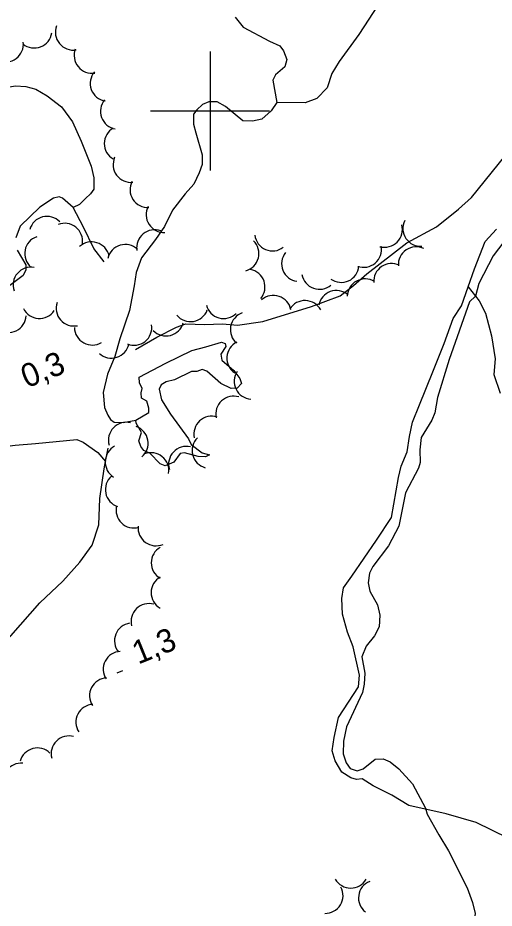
# Model space of a CAD drawing. Extents: x 362852 to 366875, y 5563573 to 5566479.
# Drawn here: x 363367.7 to 363447.8, y 5565066 to 5565215.6 of the extents above; entities that cross this region are included whole.
import ezdxf

# ---------------------------------------------------------------- set-up
doc = ezdxf.new("R2010")
doc.units = 0
for name, color, linetype in [('Niveau 2', 7, 'Continuous'), ('Niveau 22', 7, 'Continuous'), ('Niveau 3', 7, 'Continuous'), ('Niveau 4', 7, 'Continuous'), ('Niveau 44', 7, 'Continuous'), ('Niveau 61', 7, 'Continuous')]:
    doc.layers.add(name, color=color, linetype=linetype)

msp = doc.modelspace()

# ---------------------------------------------------------------- linework, layer by layer
at = {"layer": 'Niveau 2'}
for points in [[(363449.4, 5565177.99), (363447.62, 5565175.67), (363445.21, 5565170.97), (363444.63, 5565168.85), (363443.61, 5565167.91), (363440.22, 5565158.22), (363438.27, 5565151.82), (363437.79, 5565149.24), (363437.3, 5565148.03), (363435.52, 5565145.09), (363435.26, 5565143.03), (363435.33, 5565140.93), (363435.05, 5565139.94), (363432.89, 5565135.84), (363431.74, 5565130.21), (363430, 5565126.91), (363427.39, 5565123.43), (363426.79, 5565122.31), (363426.58, 5565120.71), (363426.88, 5565119.27), (363428.15, 5565116.98), (363428.56, 5565115.27), (363428.45, 5565113.29), (363427.63, 5565111.81), (363426.24, 5565110.04), (363425.55, 5565108.25), (363426.02, 5565105.5), (363425.9, 5565103.69), (363425.63, 5565102.26), (363422.97, 5565096.5), (363422.42, 5565094.08), (363422.38, 5565091.93), (363422.88, 5565090.45), (363423.59, 5565089.49), (363424.76, 5565089.11), (363425.74, 5565089.46), (363427.76, 5565091.06), (363429.11, 5565091.12), (363430.32, 5565090.63), (363431.77, 5565089.42), (363434.07, 5565086.93)], [(363434.07, 5565086.93), (363436.23, 5565082.83), (363436.53, 5565081.82), (363438.5, 5565078.32), (363440.11, 5565075.68), (363443.22, 5565069.46), (363444.15, 5565066.97), (363444.6, 5565065.15), (363444.27, 5565062.63), (363443.76, 5565061.16), (363443.86, 5565057.19), (363444.88, 5565052.23), (363444.7, 5565050.58), (363444.26, 5565050.28), (363440.67, 5565050.77), (363435.12, 5565052.21), (363429.27, 5565053.14), (363424.5, 5565053.77), (363421, 5565053.41)]]:
    msp.add_lwpolyline(points, dxfattribs=at)
at = {"layer": 'Niveau 22'}
for points in [[(363387.45, 5565159.88), (363391.06, 5565161.99), (363394.34, 5565163.63), (363395.91, 5565164.23), (363399.09, 5565164.12), (363402.11, 5565164.22), (363404.63, 5565164.02), (363408.86, 5565164.62), (363417.09, 5565167.15), (363421.88, 5565168.92), (363424.1, 5565170.67), (363426.35, 5565172.62), (363433.12, 5565177.82), (363438.11, 5565180.51), (363441.8, 5565183.48), (363443.97, 5565185.46), (363449.65, 5565192.45)], [(363450.11, 5565077.79), (363444.74, 5565080.42), (363439.73, 5565081.87), (363433.41, 5565083.27), (363430.59, 5565085.01), (363427.42, 5565086.57), (363425.6, 5565087.73), (363424.63, 5565087.62), (363423.69, 5565087.91), (363422.15, 5565088.9), (363421.06, 5565090.76), (363420.52, 5565092.48), (363420.85, 5565094.68), (363421.62, 5565098.08), (363424.96, 5565103.24), (363425.15, 5565105.2), (363424.07, 5565109.91), (363423.09, 5565112.38), (363422.26, 5565115.42), (363422.15, 5565118.06), (363422.47, 5565119.83), (363423.84, 5565121.79), (363428, 5565127.86), (363430.52, 5565131.65), (363431.69, 5565138.41), (363432.15, 5565140.3), (363433.14, 5565142.72), (363433.57, 5565145.28), (363434.06, 5565147.68), (363435.25, 5565150.58), (363437.44, 5565156.16), (363439.37, 5565160.9), (363440.87, 5565165.1), (363442.28, 5565167.26), (363443.39, 5565170.41), (363444.45, 5565173.44), (363446.26, 5565178.08), (363448.15, 5565180.13)], [(363443.39, 5565170.41), (363445.26, 5565168.06), (363446.33, 5565166.01), (363447.34, 5565162.19), (363447.96, 5565158.32), (363447.74, 5565155.72), (363448.79, 5565152.56)], [(363348.12, 5565093.58), (363349.01, 5565098.42), (363349.22, 5565101.93), (363349.44, 5565105.55), (363349.13, 5565113.04), (363348.59, 5565116.19), (363345.24, 5565123.26), (363343.13, 5565126.96), (363342.5, 5565129.96), (363342.34, 5565131.97), (363343.94, 5565134.9), (363346.2, 5565137.65), (363348.69, 5565139.51), (363352.2, 5565141.61), (363357.66, 5565142.72), (363360.15, 5565143), (363363.76, 5565143.38), (363367.25, 5565143.8), (363370.66, 5565144.11), (363377.6, 5565144.77), (363378.68, 5565144.35), (363381.14, 5565142.58), (363382.45, 5565141.08)], [(363348.12, 5565093.58), (363350.82, 5565096.78), (363356.95, 5565102.05), (363361.98, 5565107.4), (363366.5, 5565111.79), (363371.38, 5565117.35), (363375.25, 5565120.96), (363378.11, 5565124.16), (363380.17, 5565127.03), (363381.3, 5565130.46), (363381.46, 5565134.85), (363382.22, 5565139.86), (363382.45, 5565141.08), (363382.86, 5565143.3)]]:
    msp.add_lwpolyline(points, dxfattribs=at)
at = {"layer": 'Niveau 3'}
msp.add_line((363384.4, 5565105.57), (363385.36, 5565105.96), dxfattribs=at)
at = {"layer": 'Niveau 4'}
for points in [[(363424.3, 5565234.74), (363426.11, 5565230.6), (363427.82, 5565226.81), (363429.47, 5565224.68), (363429.93, 5565223.74), (363429.93, 5565222.23), (363428.27, 5565217.83), (363425.04, 5565212.84), (363421.71, 5565208.3), (363420.49, 5565206.28), (363419.68, 5565203.87), (363417.96, 5565202.07), (363416.02, 5565201.37), (363411.21, 5565201.41)], [(363404.24, 5565215.75), (363405.58, 5565214.05), (363410.02, 5565211.71), (363411.73, 5565210.92), (363412.38, 5565210.12), (363412.93, 5565208.66), (363412.59, 5565207.39), (363411.02, 5565206.04), (363410.57, 5565205.16), (363411.21, 5565201.41), (363410.29, 5565200.02), (363408.74, 5565198.62), (363407.13, 5565198.26), (363405.53, 5565198.34), (363402.63, 5565200.76), (363401.23, 5565201.55), (363399.8, 5565201.52), (363398.73, 5565201.07), (363397.79, 5565200.18), (363397.23, 5565199.43), (363397.24, 5565197.75), (363397.59, 5565196.32), (363398.7, 5565192.64), (363398.69, 5565191.01), (363398.16, 5565189.59), (363397.26, 5565187.71), (363395.82, 5565186.04), (363393.7, 5565183.33), (363392.35, 5565180.56), (363390.81, 5565178.41), (363388.47, 5565175.3), (363387.56, 5565172.84), (363387.25, 5565170.58), (363386.46, 5565166.48), (363384.83, 5565161.71), (363384.01, 5565158.73), (363382.75, 5565155.75), (363382.03, 5565152.69), (363382.27, 5565150.16), (363382.81, 5565148.88), (363383.25, 5565148.12), (363383.87, 5565147.69), (363385.4, 5565147.64), (363387.53, 5565148.01)], [(363365.3, 5565203.87), (363367.29, 5565204.2), (363369.03, 5565204.12), (363370.73, 5565203.64), (363372.63, 5565202.55), (363375, 5565200.66), (363376.86, 5565198.17), (363378.35, 5565194.91), (363379.99, 5565190.7), (363380.49, 5565188.77), (363380.49, 5565186.83), (363379.92, 5565186.09), (363379.07, 5565185.29), (363378.03, 5565184.28), (363377, 5565183.77)], [(363382.18, 5565174.65), (363380.47, 5565176.88), (363378.7, 5565180.46), (363377, 5565183.77), (363375.21, 5565185.34), (363374.62, 5565185.54), (363373.7, 5565185.34), (363371.39, 5565183.81), (363368.07, 5565180.65), (363367.34, 5565178.65)], [(363367.57, 5565176.61), (363369.04, 5565174.15), (363369.04, 5565173.27), (363368.56, 5565172.32), (363365.68, 5565170.16)], [(363388.06, 5565155.27), (363392.55, 5565157.59), (363396.97, 5565159.76), (363399.29, 5565160.36), (363401.92, 5565161.14), (363402.52, 5565160.9), (363402.67, 5565160.39), (363401.83, 5565159.1), (363402, 5565158.1), (363403.99, 5565156.36), (363405.04, 5565155.05), (363405.27, 5565154.2), (363404.54, 5565153.39), (363403.55, 5565153.36), (363401.82, 5565154.2), (363399.44, 5565156.28), (363398.7, 5565156.53), (363397.78, 5565156.2), (363396.89, 5565156.21), (363394.03, 5565154.82), (363392.6, 5565154.47), (363391.81, 5565153.96), (363391.43, 5565153.23), (363391.86, 5565151.46), (363393.38, 5565149.02), (363396.38, 5565144.88), (363396.84, 5565143.94), (363398.69, 5565142.52), (363399.89, 5565142.21), (363399.22, 5565141.86), (363398, 5565141.92), (363395.73, 5565142.54), (363394.97, 5565142.41), (363393.89, 5565140.95), (363392.45, 5565140.34), (363391.61, 5565140.68), (363389.86, 5565142.46), (363388.86, 5565142.92), (363388.38, 5565143.6), (363388.05, 5565144.53), (363388.46, 5565145.95), (363387.6, 5565147.54), (363387.53, 5565148.01), (363389.69, 5565149.3), (363389.69, 5565150.05), (363389.38, 5565151.24), (363388.48, 5565151.74), (363388.43, 5565152.6), (363388.61, 5565153.36), (363388.15, 5565154.3), (363388.06, 5565155.27)]]:
    msp.add_lwpolyline(points, dxfattribs=at)
at = {"layer": 'Niveau 44'}
for centre, start, end in [((363377.01, 5565213.21), 158.895, 278.8729), ((363370.44, 5565213.58), 231.0158, 350.9938), ((363365.62, 5565211.21), 246.801, 6.7789), ((363380.15, 5565209.32), 158.895, 278.8729), ((363382.86, 5565204.63), 140.1457, 260.1236), ((363384.58, 5565199.93), 140.1457, 260.1236), ((363385.22, 5565194.51), 119.5881, 239.5661), ((363386.71, 5565190.99), 156.1047, 276.0826), ((363389.55, 5565186.77), 152.9672, 272.9451), ((363392.26, 5565182.57), 152.9672, 272.9451), ((363372.59, 5565179.27), 44.3541, 164.3321), ((363435.44, 5565180.24), 153.8518, 273.8298), ((363375.57, 5565178.12), 351.7022, 111.6802), ((363390.66, 5565177.02), 69.6291, 189.607), ((363429.34, 5565180.08), 255.3036, 15.2815), ((363371.84, 5565176.02), 109.1678, 229.1457), ((363410.51, 5565179.47), 187.164, 307.142), ((363380.09, 5565174.99), 12.5979, 132.5759), ((363385.76, 5565174.55), 47.0515, 167.0294), ((363405.23, 5565176.03), 285.5745, 45.5525), ((363425.82, 5565176.71), 250.8491, 10.827), ((363434.66, 5565174.16), 64.1058, 184.0838), ((363415.04, 5565174.33), 141.8582, 261.8362), ((363422.06, 5565174.18), 234.429, 354.407), ((363430.52, 5565171.36), 64.1058, 184.0838), ((363369.88, 5565170.74), 79.3498, 199.3278), ((363406.25, 5565170.41), 319.4695, 79.4474), ((363418.41, 5565173.02), 190.1283, 310.1062), ((363426.08, 5565168.77), 58.4643, 178.4422), ((363421.24, 5565166.82), 49.6842, 169.6621), ((363410.65, 5565166), 11.1301, 131.1081), ((363415.97, 5565165.13), 28.1435, 148.1214), ((363371.32, 5565168.12), 206.2419, 326.2199), ((363377.12, 5565166.85), 161.1846, 281.1625), ((363396.73, 5565167.59), 219.8311, 339.8091), ((363402.3, 5565168.11), 194.5715, 314.5495), ((363366.08, 5565165.74), 236.7407, 356.7186), ((363406.42, 5565163.23), 109.3035, 229.2814), ((363380.2, 5565163.65), 181.2759, 301.2539), ((363387.22, 5565163.62), 248.3826, 8.3605), ((363392.6, 5565165.19), 224.4321, 344.41), ((363383.42, 5565161.45), 227.5724, 347.5504), ((363405.84, 5565158.45), 116.2333, 236.2113), ((363407.07, 5565154.56), 146.1966, 266.1746), ((363403.97, 5565149.07), 72.6043, 192.5823), ((363400.29, 5565145.69), 72.6043, 192.5823), ((363385.92, 5565144.67), 75.8714, 195.8493), ((363386.59, 5565144.15), 310.2782, 70.2561), ((363399.99, 5565142.93), 134.8395, 254.8174), ((363385.38, 5565141), 118.1316, 238.1095), ((363390.08, 5565139.56), 351.0469, 111.0249), ((363396.03, 5565140.62), 76.9412, 196.9191), ((363385.4, 5565136.37), 131.4265, 251.4044), ((363387.2, 5565132.92), 165.8035, 285.7814), ((363390.91, 5565129.91), 173.6945, 293.6725), ((363393.12, 5565124.05), 119.8562, 239.8342), ((363393.1, 5565119.05), 119.8562, 239.8342), ((363389.72, 5565114.21), 74.4008, 194.3788), ((363386.94, 5565110.95), 98.6927, 218.6707), ((363385.04, 5565106.16), 92.7088, 212.6868), ((363382.74, 5565101.72), 92.7088, 212.6868), ((363380.45, 5565097.27), 92.7088, 212.6868), ((363376.28, 5565091.97), 74.6655, 194.6434), ((363370.98, 5565089.95), 45.4022, 165.3801), ((363368.26, 5565087.39), 84.5902, 204.5681), ((363423.67, 5565072.39), 209.5873, 329.5652), ((363419.37, 5565068.14), 268.2551, 28.233), ((363427.97, 5565067.74), 111.9753, 231.9532)]:
    msp.add_arc(centre, 3, start, end, dxfattribs=at)
at = {"layer": 'Niveau 61'}
for p, q in [((363400, 5565210), (363400, 5565190)), ((363390, 5565200), (363410, 5565200))]:
    msp.add_line(p, q, dxfattribs=at)

# ---------------------------------------------------------------- texts
at = {"layer": 'Niveau 3'}
for s, p in [('0,3  ', (363369.2, 5565153.36)), ('1,3  ', (363387.91, 5565106.93))]:
    msp.add_text(s, height=3.93, rotation=22.09, dxfattribs=at).set_placement(p)

doc.saveas('drawing.dxf')
